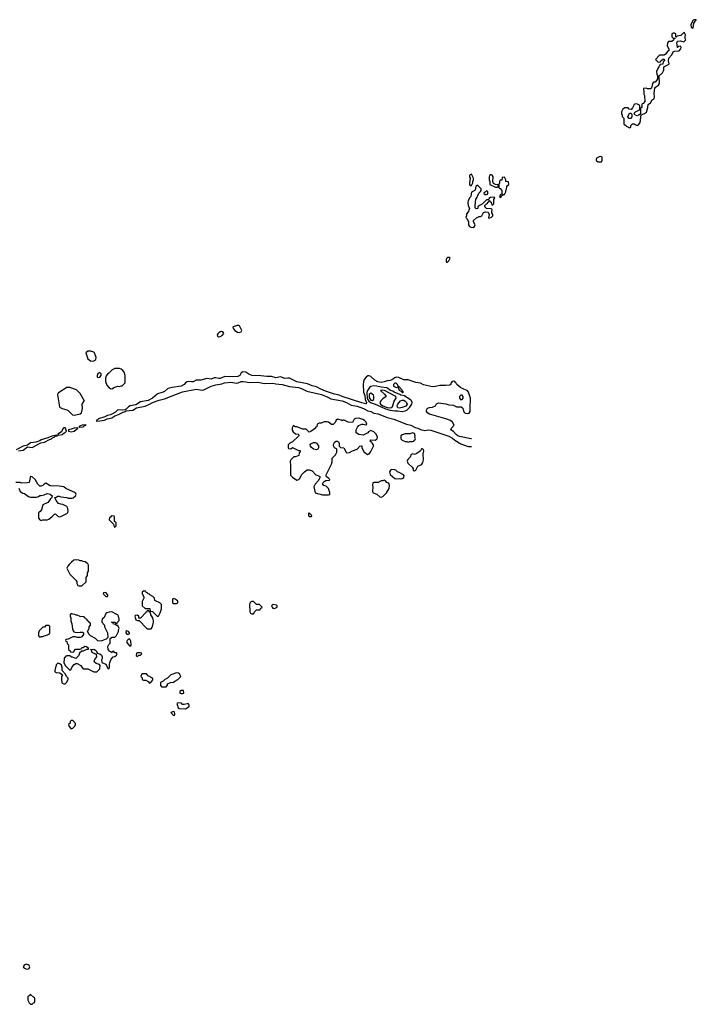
# Model space of a CAD drawing. Header units: inches. Extents: x 2769379 to 2883802, y 684208 to 828654.
# Tile 296 of 298: x 2874004 to 2882998, y 789934 to 803018. Entities that reach past the tile are written whole.
import ezdxf

# ---------------------------------------------------------------- set-up
doc = ezdxf.new("R2010")
doc.units = ezdxf.units.IN
doc.header["$MEASUREMENT"] = 0
for name, color, linetype in [('C8778', 7, 'Continuous'), ('C8779', 7, 'Continuous'), ('C8789', 7, 'Continuous'), ('C8870', 7, 'Continuous'), ('C8880', 7, 'Continuous')]:
    doc.layers.add(name, color=color, linetype=linetype)

msp = doc.modelspace()

# ---------------------------------------------------------------- linework, layer by layer
at = {"layer": 'C8778', "color": 2, "elevation": 2}
msp.add_lwpolyline([(2874114, 790000), (2874114, 789990), (2874130, 789954), (2874150, 789934), (2874170, 789934), (2874187, 789953), (2874202, 789958), (2874206, 789970), (2874206, 790000)], dxfattribs=at)
at = {"layer": 'C8779', "color": 2}
for points, elevation in [([(2879690, 799858), (2879682, 799850), (2879674, 799830), (2879674, 799810), (2879678, 799798), (2879690, 799794), (2879710, 799814), (2879718, 799830), (2879726, 799850), (2879716, 799856)], 2), ([(2876916, 798956), (2876896, 798956), (2876843, 798937), (2876838, 798930), (2876845, 798910), (2876866, 798886), (2876910, 798863), (2876930, 798866), (2876948, 798872), (2876958, 798890), (2876928, 798948)], 2), ([(2876690, 798875), (2876670, 798869), (2876650, 798858), (2876637, 798843), (2876631, 798830), (2876632, 798812), (2876645, 798805), (2876670, 798806), (2876697, 798823), (2876718, 798850), (2876706, 798870)], 2), ([(2874950, 798615), (2874910, 798615), (2874885, 798590), (2874911, 798511), (2874945, 798485), (2874970, 798481), (2874990, 798484), (2875016, 798504), (2875022, 798530), (2874998, 798590), (2874990, 798598)], 2), ([(2875070, 798328), (2875045, 798315), (2875032, 798290), (2875033, 798273), (2875044, 798264), (2875070, 798266), (2875088, 798290), (2875088, 798310)], 2), ([(2875330, 798384), (2875270, 798384), (2875234, 798366), (2875190, 798322), (2875171, 798309), (2875155, 798285), (2875144, 798256), (2875144, 798210), (2875161, 798161), (2875190, 798131), (2875210, 798118), (2875230, 798112), (2875250, 798125), (2875270, 798136), (2875310, 798146), (2875330, 798145), (2875353, 798153), (2875367, 798153), (2875407, 798193), (2875408, 798290), (2875394, 798334), (2875377, 798357), (2875354, 798374)], 2), ([(2874670, 798129), (2874630, 798129), (2874521, 798059), (2874511, 798050), (2874505, 798035), (2874535, 797875), (2874544, 797864), (2874570, 797851), (2874630, 797834), (2874650, 797823), (2874708, 797768), (2874730, 797764), (2874750, 797767), (2874810, 797779), (2874827, 797793), (2874840, 797850), (2874835, 797910), (2874856, 797944), (2874866, 797950), (2874809, 798050), (2874758, 798098)], 2), ([(2878710, 798152), (2878670, 798142), (2878655, 798130), (2878628, 798092), (2878618, 798062), (2878625, 797985), (2878643, 797950), (2878669, 797929), (2878750, 797899), (2878865, 797845), (2878927, 797827), (2878990, 797819), (2879030, 797821), (2879090, 797810), (2879130, 797822), (2879150, 797831), (2879190, 797871), (2879217, 797910), (2879221, 797930), (2879213, 797953), (2879202, 797962), (2879118, 798018), (2879070, 798030), (2879059, 798039), (2878982, 798070), (2878963, 798083), (2878935, 798090), (2878884, 798124), (2878810, 798135), (2878750, 798150)], 6), ([(2879010, 798188), (2878990, 798188), (2878983, 798177), (2878972, 798170), (2878974, 798150), (2879010, 798132), (2879038, 798138), (2879034, 798130), (2879050, 798094), (2879078, 798078), (2879090, 798062), (2879098, 798062), (2879106, 798070), (2879096, 798076), (2879090, 798095), (2879080, 798100), (2879070, 798118), (2879050, 798138), (2879040, 798140), (2879028, 798170)], 6), ([(2878670, 798054), (2878650, 798038), (2878650, 797996), (2878670, 797964), (2878690, 797959), (2878710, 797970), (2878711, 798010), (2878705, 798030)], 10), ([(2878826, 798094), (2878801, 798090), (2878858, 798038), (2878875, 798010), (2878830, 797981), (2878806, 797954), (2878792, 797930), (2878800, 797910), (2878829, 797889), (2878890, 797866), (2878919, 797861), (2878950, 797866), (2878957, 797870), (2878966, 797890), (2878980, 797950), (2879010, 797990), (2879002, 798010), (2878852, 798090)], 10), ([(2879870, 798028), (2879852, 798010), (2879852, 797990), (2879862, 797970), (2879870, 797965), (2879886, 797970), (2879898, 797990), (2879898, 798010), (2879887, 798027)], 6), ([(2879050, 797856), (2879030, 797861), (2879024, 797870), (2879020, 797890), (2879030, 797910), (2879068, 797952), (2879090, 797964), (2879110, 797962), (2879130, 797950), (2879146, 797930), (2879154, 797910), (2879138, 797882), (2879090, 797865)], 6), ([(2874873, 797633), (2874834, 797630), (2874792, 797610), (2874803, 797603), (2874850, 797608), (2874860, 797620), (2874886, 797630)], 2), ([(2878510, 797724), (2878470, 797719), (2878452, 797710), (2878430, 797666), (2878369, 797669), (2878316, 797696), (2878304, 797696), (2878290, 797686), (2878276, 797696), (2878247, 797707), (2878230, 797708), (2878210, 797698), (2878196, 797664), (2878170, 797638), (2878150, 797638), (2878110, 797668), (2878090, 797675), (2878050, 797674), (2878010, 797658), (2877984, 797656), (2877958, 797642), (2877953, 797607), (2877938, 797602), (2877934, 797590), (2877876, 797544), (2877850, 797538), (2877810, 797578), (2877770, 797578), (2877690, 797608), (2877668, 797608), (2877650, 797626), (2877638, 797622), (2877624, 797596), (2877624, 797564), (2877640, 797540), (2877670, 797514), (2877712, 797512), (2877714, 797490), (2877631, 797409), (2877594, 797390), (2877574, 797370), (2877574, 797330), (2877578, 797318), (2877610, 797314), (2877630, 797332), (2877710, 797294), (2877730, 797294), (2877734, 797290), (2877734, 797270), (2877718, 797262), (2877713, 797227), (2877671, 797209), (2877650, 797208), (2877610, 797168), (2877598, 797150), (2877598, 797130), (2877605, 797110), (2877606, 796966), (2877630, 796938), (2877690, 796898), (2877714, 796906), (2877730, 796922), (2877750, 796972), (2877789, 797011), (2877824, 797036), (2877850, 797038), (2877890, 797021), (2877942, 796970), (2877990, 796952), (2877993, 796947), (2877994, 796930), (2877972, 796888), (2877930, 796846), (2877912, 796810), (2877932, 796732), (2878030, 796705), (2878110, 796702), (2878126, 796710), (2878126, 796734), (2878109, 796789), (2878078, 796818), (2878049, 796829), (2878028, 796850), (2878038, 796870), (2878050, 796882), (2878073, 796893), (2878122, 796898), (2878126, 796910), (2878106, 796930), (2878083, 796943), (2878078, 796950), (2878078, 796970), (2878149, 797110), (2878157, 797143), (2878159, 797190), (2878203, 797237), (2878218, 797270), (2878218, 797310), (2878215, 797315), (2878189, 797329), (2878176, 797356), (2878175, 797370), (2878190, 797402), (2878210, 797418), (2878230, 797418), (2878242, 797410), (2878251, 797390), (2878252, 797350), (2878270, 797332), (2878312, 797330), (2878342, 797270), (2878350, 797262), (2878390, 797265), (2878426, 797290), (2878490, 797312), (2878527, 797353), (2878550, 797354), (2878552, 797330), (2878585, 797270), (2878630, 797242), (2878650, 797251), (2878669, 797270), (2878709, 797350), (2878708, 797370), (2878688, 797390), (2878686, 797406), (2878668, 797410), (2878667, 797433), (2878728, 797432), (2878758, 797450), (2878762, 797470), (2878742, 797510), (2878710, 797542), (2878670, 797558), (2878640, 797540), (2878630, 797528), (2878570, 797498), (2878510, 797504), (2878478, 797530), (2878478, 797570), (2878495, 797605), (2878513, 797627), (2878550, 797643), (2878570, 797643), (2878606, 797634), (2878618, 797642), (2878608, 797670), (2878588, 797690), (2878565, 797705)], 2), ([(2874610, 797595), (2874590, 797595), (2874582, 797590), (2874559, 797541), (2874512, 797510), (2874518, 797498), (2874570, 797507), (2874594, 797526), (2874606, 797530), (2874626, 797550), (2874615, 797590)], 2), ([(2874775, 797595), (2874730, 797592), (2874690, 797577), (2874654, 797570), (2874654, 797550), (2874690, 797541), (2874730, 797548), (2874778, 797590)], 2), ([(2879230, 797528), (2879190, 797514), (2879130, 797514), (2879090, 797502), (2879072, 797490), (2879072, 797450), (2879090, 797432), (2879130, 797412), (2879152, 797412), (2879170, 797402), (2879190, 797412), (2879227, 797413), (2879242, 797418), (2879246, 797430), (2879262, 797438), (2879266, 797450), (2879258, 797470), (2879262, 797490), (2879250, 797518)], 2), ([(2877950, 797304), (2877930, 797305), (2877910, 797313), (2877878, 797338), (2877868, 797350), (2877866, 797370), (2877876, 797384), (2877910, 797398), (2877930, 797398), (2877951, 797391), (2877974, 797354), (2877978, 797330), (2877967, 797313)], 2), ([(2879356, 797316), (2879345, 797315), (2879331, 797289), (2879285, 797255), (2879250, 797242), (2879230, 797248), (2879210, 797238), (2879195, 797205), (2879165, 797175), (2879154, 797150), (2879165, 797125), (2879222, 797070), (2879234, 797050), (2879234, 797030), (2879242, 797022), (2879250, 797022), (2879270, 797034), (2879295, 797085), (2879338, 797102), (2879350, 797112), (2879365, 797135), (2879373, 797170), (2879369, 797250), (2879374, 797290), (2879370, 797306)], 2), ([(2878950, 797042), (2878932, 797030), (2878922, 797010), (2878930, 796974), (2878990, 796922), (2879010, 796918), (2879050, 796921), (2879070, 796916), (2879090, 796921), (2879110, 796934), (2879115, 796955), (2879108, 796968), (2879058, 796998), (2879026, 797010), (2879006, 797030), (2878990, 797038)], 2), ([(2878850, 796898), (2878830, 796888), (2878810, 796888), (2878771, 796869), (2878713, 796867), (2878698, 796862), (2878692, 796830), (2878698, 796810), (2878696, 796750), (2878702, 796730), (2878751, 796711), (2878790, 796679), (2878810, 796671), (2878830, 796681), (2878878, 796730), (2878914, 796790), (2878921, 796830), (2878910, 796858), (2878886, 796870), (2878866, 796890)], 2), ([(2875230, 796426), (2875218, 796422), (2875213, 796407), (2875198, 796402), (2875194, 796370), (2875253, 796313), (2875258, 796278), (2875270, 796274), (2875286, 796290), (2875286, 796330), (2875266, 796350), (2875266, 796410), (2875262, 796422)], 2), ([(2877850, 796466), (2877842, 796458), (2877842, 796430), (2877850, 796414), (2877870, 796414), (2877882, 796418), (2877886, 796430)], 2), ([(2874750, 795842), (2874726, 795834), (2874691, 795809), (2874660, 795780), (2874642, 795758), (2874632, 795730), (2874672, 795650), (2874752, 795570), (2874762, 795550), (2874764, 795524), (2874778, 795498), (2874790, 795494), (2874830, 795494), (2874886, 795550), (2874887, 795607), (2874906, 795630), (2874907, 795667), (2874918, 795690), (2874918, 795770), (2874910, 795786), (2874876, 795816), (2874850, 795818), (2874830, 795828), (2874810, 795828), (2874790, 795838)], 2), ([(2875150, 795406), (2875118, 795402), (2875114, 795390), (2875150, 795354), (2875170, 795354), (2875176, 795364), (2875176, 795376)], 2), ([(2875650, 795426), (2875634, 795410), (2875634, 795390), (2875654, 795350), (2875654, 795330), (2875633, 795287), (2875634, 795230), (2875673, 795193), (2875733, 795193), (2875738, 795158), (2875770, 795152), (2875830, 795094), (2875850, 795094), (2875870, 795134), (2875889, 795190), (2875888, 795248), (2875866, 795270), (2875802, 795302), (2875798, 795330), (2875774, 795354), (2875736, 795376), (2875730, 795386), (2875707, 795387), (2875702, 795402), (2875687, 795407), (2875682, 795422)], 2), ([(2876050, 795326), (2876038, 795322), (2876034, 795310), (2876034, 795270), (2876050, 795262), (2876090, 795262), (2876106, 795270), (2876106, 795290), (2876086, 795310), (2876070, 795318)], 2), ([(2877090, 795288), (2877070, 795278), (2877058, 795250), (2877062, 795150), (2877074, 795130), (2877090, 795122), (2877110, 795122), (2877130, 795154), (2877150, 795174), (2877190, 795174), (2877202, 795178), (2877207, 795193), (2877226, 795210), (2877190, 795246), (2877150, 795246), (2877110, 795286)], 2), ([(2877370, 795248), (2877352, 795230), (2877358, 795210), (2877370, 795198), (2877390, 795192), (2877410, 795202), (2877426, 795210), (2877426, 795230), (2877416, 795236)], 2), ([(2875230, 795148), (2875193, 795147), (2875164, 795136), (2875150, 795126), (2875125, 795075), (2875102, 795050), (2875094, 795030), (2875094, 795010), (2875132, 794970), (2875132, 794950), (2875172, 794870), (2875174, 794810), (2875153, 794787), (2875140, 794780), (2875097, 794763), (2875070, 794758), (2875045, 794765), (2875014, 794794), (2874946, 794830), (2874926, 794850), (2874906, 794890), (2874926, 794930), (2874926, 794950), (2874946, 794970), (2874946, 794990), (2874942, 795002), (2874927, 795007), (2874922, 795022), (2874906, 795030), (2874902, 795042), (2874886, 795050), (2874882, 795062), (2874866, 795070), (2874862, 795082), (2874810, 795088), (2874767, 795107), (2874753, 795107), (2874736, 795116), (2874710, 795118), (2874690, 795126), (2874674, 795110), (2874674, 795090), (2874682, 795070), (2874685, 795030), (2874698, 794990), (2874705, 794925), (2874717, 794897), (2874725, 794885), (2874740, 794880), (2874770, 794876), (2874810, 794881), (2874837, 794877), (2874854, 794870), (2874854, 794850), (2874830, 794818), (2874810, 794809), (2874770, 794809), (2874744, 794816), (2874710, 794818), (2874650, 794786), (2874618, 794782), (2874614, 794770), (2874618, 794758), (2874633, 794753), (2874634, 794730), (2874654, 794710), (2874654, 794650), (2874673, 794633), (2874678, 794618), (2874710, 794614), (2874722, 794618), (2874727, 794633), (2874748, 794652), (2874810, 794654), (2874822, 794658), (2874830, 794674), (2874850, 794674), (2874870, 794692), (2874894, 794690), (2874914, 794670), (2874914, 794650), (2874893, 794647), (2874850, 794628), (2874830, 794626), (2874801, 794599), (2874790, 794568), (2874752, 794528), (2874707, 794547), (2874688, 794548), (2874682, 794562), (2874670, 794566), (2874630, 794566), (2874618, 794562), (2874613, 794547), (2874598, 794542), (2874594, 794530), (2874592, 794470), (2874612, 794430), (2874670, 794374), (2874682, 794378), (2874700, 794420), (2874729, 794451), (2874750, 794462), (2874770, 794462), (2874817, 794437), (2874830, 794414), (2874850, 794394), (2874910, 794391), (2874990, 794352), (2875030, 794352), (2875068, 794390), (2875076, 794436), (2875066, 794450), (2875022, 794462), (2875000, 794480), (2874995, 794490), (2875002, 794518), (2875028, 794550), (2875026, 794586), (2875014, 794586), (2874968, 794610), (2874958, 794638), (2874946, 794650), (2874990, 794652), (2875010, 794642), (2875022, 794630), (2875038, 794598), (2875070, 794592), (2875090, 794574), (2875102, 794550), (2875102, 794530), (2875092, 794510), (2875098, 794478), (2875150, 794454), (2875178, 794398), (2875190, 794394), (2875198, 794410), (2875198, 794450), (2875203, 794477), (2875220, 794520), (2875247, 794553), (2875270, 794554), (2875290, 794574), (2875298, 794590), (2875290, 794606), (2875270, 794606), (2875250, 794626), (2875238, 794622), (2875230, 794606), (2875218, 794618), (2875203, 794623), (2875182, 794650), (2875178, 794690), (2875190, 794714), (2875207, 794733), (2875207, 794793), (2875222, 794798), (2875227, 794813), (2875270, 794814), (2875290, 794834), (2875318, 794890), (2875318, 794910), (2875326, 794930), (2875310, 794966), (2875288, 794968), (2875282, 794982), (2875250, 794986), (2875242, 795002), (2875226, 795010), (2875230, 795014), (2875267, 795013), (2875274, 795010), (2875278, 794998), (2875290, 794994), (2875302, 794998), (2875306, 795010), (2875327, 795033), (2875328, 795050), (2875318, 795090), (2875308, 795108), (2875296, 795116)], 2), ([(2875710, 795166), (2875698, 795162), (2875694, 795150), (2875680, 795140), (2875610, 795066), (2875587, 795067), (2875586, 795090), (2875570, 795106), (2875538, 795102), (2875534, 795090), (2875550, 795042), (2875570, 795034), (2875593, 795033), (2875690, 794932), (2875704, 794924), (2875750, 794922), (2875770, 794954), (2875782, 795010), (2875782, 795030), (2875775, 795070), (2875748, 795110), (2875742, 795142), (2875726, 795150), (2875722, 795162)], 2), ([(2874390, 794966), (2874350, 794966), (2874333, 794947), (2874310, 794946), (2874264, 794896), (2874254, 794870), (2874254, 794830), (2874270, 794814), (2874290, 794822), (2874310, 794822), (2874328, 794832), (2874347, 794833), (2874376, 794844), (2874402, 794858), (2874406, 794870), (2874406, 794950), (2874402, 794962)], 2), ([(2875430, 794895), (2875414, 794890), (2875414, 794870), (2875430, 794854), (2875450, 794854), (2875462, 794858), (2875466, 794870), (2875450, 794886)], 2), ([(2875450, 794788), (2875432, 794770), (2875425, 794750), (2875450, 794712), (2875465, 794705), (2875470, 794694), (2875482, 794698), (2875486, 794710), (2875480, 794760), (2875470, 794786)], 2), ([(2875610, 794606), (2875570, 794606), (2875558, 794602), (2875554, 794570), (2875570, 794554), (2875587, 794573), (2875610, 794574), (2875626, 794590), (2875622, 794602)], 2), ([(2874510, 794468), (2874490, 794446), (2874472, 794370), (2874473, 794353), (2874490, 794342), (2874540, 794340), (2874573, 794313), (2874562, 794290), (2874558, 794250), (2874566, 794210), (2874570, 794202), (2874590, 794192), (2874610, 794192), (2874628, 794210), (2874648, 794250), (2874647, 794267), (2874630, 794286), (2874610, 794326), (2874568, 794368), (2874568, 794410), (2874559, 794439), (2874538, 794458)], 2), ([(2876090, 794338), (2876014, 794310), (2875970, 794268), (2875934, 794250), (2875910, 794226), (2875874, 794210), (2875874, 794170), (2875890, 794154), (2875950, 794154), (2875967, 794173), (2875970, 794194), (2876010, 794212), (2876047, 794213), (2876066, 794230), (2876106, 794250), (2876146, 794290), (2876130, 794326), (2876115, 794335)], 2), ([(2875690, 794326), (2875630, 794326), (2875614, 794290), (2875632, 794272), (2875634, 794250), (2875650, 794242), (2875680, 794240), (2875710, 794222), (2875730, 794202), (2875746, 794210), (2875776, 794244), (2875776, 794256), (2875770, 794266), (2875710, 794298)], 2), ([(2876150, 794106), (2876134, 794090), (2876134, 794070), (2876150, 794062), (2876170, 794062), (2876186, 794070), (2876182, 794102)], 2), ([(2876110, 793938), (2876094, 793930), (2876104, 793904), (2876105, 793885), (2876110, 793874), (2876124, 793864), (2876210, 793862), (2876258, 793890), (2876258, 793910), (2876250, 793926), (2876230, 793928), (2876190, 793918), (2876170, 793918), (2876154, 793934), (2876144, 793936)], 2), ([(2876050, 793826), (2876014, 793810), (2876050, 793774), (2876062, 793778), (2876066, 793790), (2876062, 793822)], 2), ([(2874710, 793706), (2874690, 793706), (2874674, 793690), (2874674, 793670), (2874654, 793650), (2874664, 793624), (2874690, 793594), (2874710, 793602), (2874738, 793630), (2874748, 793650), (2874747, 793667)], 2), ([(2874090, 790468), (2874065, 790455), (2874052, 790430), (2874060, 790420), (2874084, 790404), (2874110, 790402), (2874128, 790412), (2874138, 790430), (2874128, 790450), (2874118, 790458)], 2)]:
    msp.add_lwpolyline(points, close=True, dxfattribs=dict(at, elevation=elevation))
at = {"layer": 'C8779', "color": 2, "elevation": 2}
for points in [[(2880000, 797449), (2879850, 797480), (2879828, 797488), (2879805, 797505), (2879770, 797547), (2879735, 797570), (2879745, 797590), (2879781, 797630), (2879756, 797670), (2879731, 797691), (2879670, 797715), (2879450, 797776), (2879428, 797788), (2879412, 797810), (2879411, 797830), (2879425, 797855), (2879450, 797865), (2879491, 797869), (2879530, 797887), (2879545, 797915), (2879572, 797928), (2879670, 797914), (2879710, 797898), (2879770, 797895), (2879810, 797875), (2879873, 797873), (2879896, 797856), (2879909, 797809), (2879927, 797790), (2879950, 797786), (2879978, 797790), (2879990, 797810), (2879994, 797850), (2879995, 797990), (2879968, 798070), (2879952, 798092), (2879907, 798107), (2879868, 798128), (2879813, 798170), (2879808, 798190), (2879797, 798197), (2879790, 798208), (2879770, 798214), (2879752, 798208), (2879734, 798190), (2879734, 798170), (2879717, 798163), (2879663, 798157), (2879590, 798156), (2879530, 798144), (2879490, 798141), (2879370, 798165), (2879330, 798186), (2879270, 798196), (2879170, 798233), (2879110, 798232), (2879042, 798262), (2879010, 798267), (2878990, 798261), (2878950, 798232), (2878930, 798224), (2878890, 798220), (2878850, 798205), (2878810, 798198), (2878766, 798206), (2878726, 798226), (2878670, 798277), (2878650, 798284), (2878630, 798284), (2878610, 798269), (2878585, 798235), (2878574, 798206), (2878568, 798170), (2878572, 798070), (2878590, 798025), (2878596, 797970), (2878614, 797930), (2878610, 797915), (2878606, 797914), (2878550, 797928), (2878290, 798012), (2878250, 798030), (2878190, 798043), (2878070, 798082), (2878007, 798107), (2877950, 798138), (2877890, 798153), (2877830, 798181), (2877687, 798207), (2877590, 798255), (2877570, 798256), (2877530, 798250), (2877470, 798270), (2877410, 798260), (2877350, 798278), (2877290, 798276), (2877210, 798287), (2877090, 798290), (2877048, 798308), (2877010, 798335), (2876970, 798338), (2876950, 798325), (2876930, 798289), (2876905, 798275), (2876830, 798271), (2876730, 798278), (2876670, 798252), (2876650, 798250), (2876610, 798261), (2876590, 798260), (2876550, 798241), (2876490, 798248), (2876410, 798230), (2876351, 798229), (2876310, 798207), (2876290, 798204), (2876250, 798209), (2876230, 798206), (2876208, 798192), (2876190, 798170), (2876152, 798148), (2876030, 798132), (2875990, 798123), (2875968, 798112), (2875930, 798078), (2875912, 798068), (2875850, 798052), (2875830, 798042), (2875770, 797990), (2875710, 797958), (2875610, 797941), (2875550, 797901), (2875474, 797886), (2875450, 797875), (2875419, 797841), (2875405, 797835), (2875371, 797829), (2875310, 797835), (2875276, 797804), (2875239, 797781), (2875213, 797767), (2875170, 797758), (2875138, 797742), (2875050, 797713), (2875040, 797700), (2875022, 797690), (2875025, 797685), (2875070, 797686), (2875130, 797696), (2875165, 797715), (2875210, 797722), (2875230, 797728), (2875267, 797753), (2875319, 797770), (2875378, 797802), (2875408, 797810), (2875420, 797820), (2875510, 797828), (2875558, 797862), (2875670, 797883), (2875730, 797908), (2875770, 797930), (2875857, 797963), (2875930, 797980), (2876170, 798072), (2876350, 798110), (2876430, 798097), (2876450, 798101), (2876550, 798148), (2876610, 798165), (2876690, 798179), (2876727, 798193), (2876810, 798200), (2876890, 798190), (2876910, 798193), (2876950, 798209), (2876970, 798210), (2877010, 798207), (2877055, 798195), (2877170, 798202), (2877257, 798183), (2877370, 798190), (2877410, 798180), (2877491, 798170), (2877590, 798142), (2877670, 798137), (2877710, 798130), (2877750, 798117), (2877823, 798083), (2878017, 798037), (2878101, 798001), (2878139, 797979), (2878292, 797952), (2878350, 797930), (2878410, 797894), (2878490, 797881), (2878572, 797852), (2878630, 797822), (2878670, 797810), (2878710, 797790), (2878770, 797779), (2878890, 797733), (2878978, 797710), (2879145, 797645), (2879205, 797630), (2879260, 797600), (2879298, 797590), (2879333, 797573), (2879390, 797560), (2879432, 797568), (2879470, 797565), (2879710, 797484), (2879757, 797457), (2879790, 797429), (2879870, 797384), (2879951, 797350), (2879970, 797346), (2880000, 797347)], [(2873990, 797288), (2874050, 797296), (2874110, 797341), (2874170, 797333), (2874190, 797340), (2874259, 797381), (2874286, 797394), (2874336, 797404), (2874399, 797441), (2874428, 797450), (2874439, 797461), (2874466, 797470), (2874466, 797474), (2874478, 797482), (2874506, 797490), (2874498, 797498), (2874454, 797490), (2874454, 797486), (2874430, 797482), (2874379, 797461), (2874290, 797436), (2874270, 797421), (2874217, 797403), (2874150, 797395), (2874110, 797362), (2874050, 797349), (2873957, 797303)], [(2873991, 796791), (2874012, 796750), (2874047, 796727), (2874070, 796721), (2874122, 796682), (2874147, 796673), (2874227, 796673), (2874256, 796684), (2874270, 796694), (2874290, 796694), (2874330, 796705), (2874370, 796721), (2874410, 796711), (2874434, 796690), (2874433, 796667), (2874410, 796646), (2874397, 796623), (2874377, 796603), (2874312, 796570), (2874295, 796505), (2874277, 796483), (2874253, 796467), (2874253, 796393), (2874274, 796370), (2874290, 796362), (2874310, 796372), (2874370, 796374), (2874390, 796382), (2874430, 796411), (2874470, 796451), (2874490, 796442), (2874510, 796422), (2874530, 796411), (2874550, 796416), (2874630, 796455), (2874645, 796470), (2874649, 796490), (2874643, 796523), (2874630, 796548), (2874577, 796577), (2874550, 796579), (2874518, 796590), (2874488, 796630), (2874478, 796658), (2874466, 796670), (2874490, 796672), (2874510, 796685), (2874530, 796685), (2874550, 796678), (2874630, 796667), (2874650, 796659), (2874701, 796659), (2874716, 796664), (2874744, 796690), (2874755, 796710), (2874748, 796730), (2874618, 796790), (2874589, 796809), (2874530, 796819), (2874410, 796824), (2874350, 796858), (2874330, 796848), (2874310, 796828), (2874290, 796818), (2874270, 796818), (2874245, 796845), (2874209, 796910), (2874170, 796942), (2874154, 796946), (2874150, 796946), (2874145, 796935), (2874131, 796870), (2874110, 796862), (2874030, 796858), (2874010, 796866), (2873953, 796867)], [(2874206, 790000), (2874206, 790010), (2874202, 790022), (2874187, 790027), (2874150, 790066), (2874138, 790062), (2874133, 790047), (2874118, 790042), (2874114, 790030), (2874114, 790000)]]:
    msp.add_lwpolyline(points, dxfattribs=at)
at = {"layer": 'C8789', "color": 2, "elevation": 2}
for points in [[(2880010, 797447), (2880000, 797449)], [(2880000, 797347), (2880010, 797348)]]:
    msp.add_lwpolyline(points, dxfattribs=at)
at = {"layer": 'C8870', "color": 2, "elevation": 2}
for points in [[(2880000, 800962), (2879990, 800958), (2879985, 800950), (2879985, 800925), (2879994, 800910), (2879982, 800850), (2879982, 800830), (2879990, 800814), (2880000, 800814)], [(2880000, 800668), (2879986, 800654), (2879965, 800615), (2879961, 800590), (2879965, 800550), (2879982, 800510), (2879973, 800487), (2879972, 800468), (2879944, 800436), (2879942, 800410), (2879934, 800390), (2879952, 800372), (2879972, 800332), (2879972, 800290), (2879982, 800270), (2880000, 800260), (2880000, 800260)]]:
    msp.add_lwpolyline(points, dxfattribs=at)
at = {"layer": 'C8880', "color": 2, "elevation": 2}
for points in [[(2882970, 803018), (2882954, 803010), (2882924, 802956), (2882930, 802914), (2882950, 802905), (2882955, 802910), (2882966, 802970), (2882982, 802998), (2882998, 803010), (2882996, 803016)], [(2882830, 802846), (2882794, 802810), (2882742, 802798), (2882730, 802786), (2882726, 802786), (2882726, 802830), (2882710, 802838), (2882690, 802838), (2882674, 802830), (2882674, 802790), (2882690, 802774), (2882714, 802774), (2882714, 802770), (2882698, 802762), (2882693, 802747), (2882674, 802730), (2882630, 802726), (2882614, 802710), (2882612, 802670), (2882634, 802630), (2882632, 802610), (2882620, 802600), (2882590, 802558), (2882570, 802546), (2882510, 802546), (2882454, 802490), (2882490, 802454), (2882522, 802458), (2882527, 802473), (2882542, 802478), (2882550, 802494), (2882572, 802492), (2882574, 802470), (2882558, 802462), (2882553, 802427), (2882518, 802422), (2882502, 802390), (2882485, 802370), (2882471, 802330), (2882472, 802292), (2882482, 802270), (2882482, 802230), (2882471, 802209), (2882451, 802189), (2882430, 802186), (2882414, 802170), (2882402, 802110), (2882390, 802098), (2882350, 802098), (2882330, 802106), (2882298, 802102), (2882294, 802090), (2882302, 802070), (2882302, 802030), (2882311, 802011), (2882314, 801930), (2882290, 801906), (2882278, 801902), (2882274, 801890), (2882274, 801850), (2882258, 801842), (2882254, 801830), (2882254, 801766), (2882232, 801748), (2882210, 801742), (2882188, 801748), (2882166, 801770), (2882188, 801792), (2882242, 801818), (2882246, 801830), (2882246, 801870), (2882242, 801882), (2882216, 801896), (2882190, 801898), (2882174, 801890), (2882150, 801846), (2882130, 801826), (2882107, 801827), (2882090, 801846), (2882050, 801846), (2882022, 801830), (2882005, 801795), (2882005, 801770), (2882014, 801750), (2882014, 801730), (2882034, 801710), (2882034, 801630), (2882057, 801617), (2882070, 801602), (2882110, 801582), (2882126, 801590), (2882127, 801613), (2882150, 801634), (2882170, 801634), (2882184, 801624), (2882210, 801614), (2882230, 801622), (2882253, 801650), (2882266, 801754), (2882310, 801771), (2882335, 801790), (2882354, 801850), (2882358, 801890), (2882388, 801912), (2882410, 801954), (2882438, 801970), (2882442, 801990), (2882438, 802042), (2882448, 802110), (2882457, 802123), (2882495, 802150), (2882509, 802170), (2882506, 802270), (2882548, 802312), (2882562, 802338), (2882568, 802350), (2882567, 802393), (2882630, 802422), (2882638, 802430), (2882628, 802470), (2882633, 802507), (2882674, 802550), (2882689, 802591), (2882710, 802598), (2882770, 802605), (2882794, 802630), (2882798, 802650), (2882790, 802666), (2882758, 802662), (2882753, 802647), (2882746, 802650), (2882738, 802710), (2882748, 802732), (2882790, 802738), (2882830, 802725), (2882858, 802750), (2882848, 802770), (2882848, 802792), (2882855, 802815), (2882842, 802842)], [(2882130, 801706), (2882107, 801707), (2882088, 801728), (2882110, 801774), (2882130, 801774), (2882140, 801760), (2882142, 801730)], [(2881730, 801198), (2881705, 801195), (2881666, 801174), (2881665, 801150), (2881670, 801142), (2881694, 801130), (2881730, 801127), (2881738, 801130), (2881748, 801150), (2881746, 801190)], [(2880270, 800958), (2880264, 800956), (2880250, 800946), (2880245, 800930), (2880245, 800890), (2880252, 800870), (2880254, 800830), (2880330, 800794), (2880350, 800794), (2880362, 800798), (2880366, 800810), (2880362, 800822), (2880330, 800826), (2880302, 800842), (2880295, 800870), (2880298, 800930), (2880286, 800950)], [(2880450, 800926), (2880418, 800922), (2880413, 800887), (2880390, 800886), (2880382, 800870), (2880382, 800850), (2880374, 800830), (2880374, 800790), (2880378, 800778), (2880390, 800774), (2880414, 800750), (2880414, 800706), (2880390, 800686), (2880382, 800670), (2880390, 800654), (2880402, 800658), (2880406, 800674), (2880426, 800690), (2880426, 800694), (2880450, 800694), (2880466, 800730), (2880466, 800750), (2880476, 800764), (2880480, 800800), (2880487, 800813), (2880506, 800830), (2880502, 800862), (2880467, 800867), (2880466, 800890)], [(2880210, 800746), (2880193, 800727), (2880178, 800722), (2880174, 800710), (2880190, 800694), (2880210, 800694), (2880222, 800698), (2880226, 800710), (2880226, 800730)]]:
    msp.add_lwpolyline(points, close=True, dxfattribs=at)
for points in [[(2880000, 800814), (2880010, 800814), (2880028, 800850), (2880028, 800870), (2880038, 800890), (2880038, 800910), (2880010, 800966), (2880000, 800962)], [(2880000, 800260), (2880030, 800258), (2880048, 800270), (2880058, 800290), (2880038, 800330), (2880038, 800350), (2880075, 800385), (2880110, 800402), (2880130, 800402), (2880146, 800410), (2880170, 800454), (2880196, 800464), (2880230, 800462), (2880246, 800430), (2880234, 800390), (2880242, 800382), (2880272, 800388), (2880295, 800410), (2880295, 800430), (2880282, 800450), (2880278, 800470), (2880286, 800490), (2880282, 800502), (2880270, 800506), (2880207, 800507), (2880186, 800530), (2880186, 800550), (2880207, 800573), (2880222, 800578), (2880227, 800593), (2880242, 800598), (2880246, 800614), (2880253, 800613), (2880258, 800598), (2880273, 800593), (2880278, 800558), (2880290, 800554), (2880306, 800570), (2880306, 800630), (2880318, 800650), (2880310, 800658), (2880264, 800656), (2880238, 800642), (2880234, 800626), (2880210, 800626), (2880153, 800567), (2880114, 800550), (2880094, 800530), (2880093, 800507), (2880070, 800506), (2880060, 800520), (2880058, 800550), (2880068, 800632), (2880087, 800653), (2880088, 800672), (2880107, 800713), (2880130, 800734), (2880138, 800750), (2880138, 800770), (2880090, 800818), (2880070, 800806), (2880062, 800790), (2880062, 800770), (2880053, 800747), (2880010, 800726), (2880004, 800704), (2880002, 800670), (2880000, 800668)]]:
    msp.add_lwpolyline(points, dxfattribs=at)

doc.saveas('drawing.dxf')
